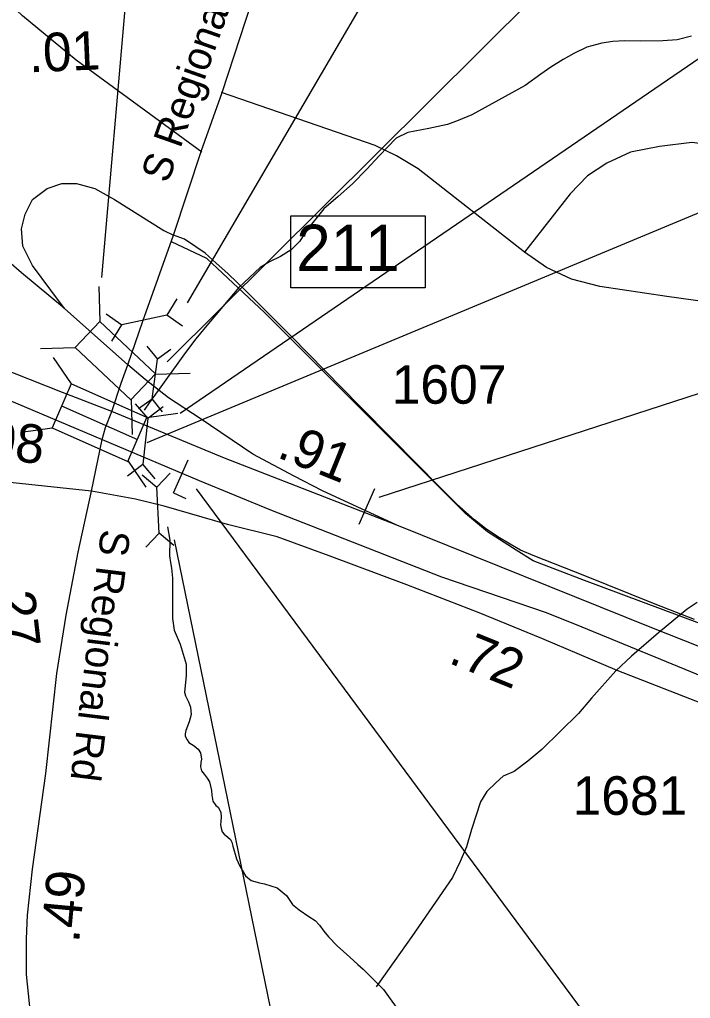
# Model space of a CAD drawing. Extents: x 1662474 to 1856135, y 779280 to 917889.
# Drawn here: x 1716796 to 1718970, y 847494 to 850667 of the extents above; entities that cross this region are included whole.
import ezdxf

# ---------------------------------------------------------------- set-up
doc = ezdxf.new("R2010")
doc.units = 0
for name, color, linetype in [('Exist Hydrographic Creek Single Shore', 7, 'Continuous'), ('Exist Hydrographic Misc Water Feature', 7, 'Continuous'), ('Exist Road Non-System Type 51', 7, 'Continuous'), ('Exist Road Primary Interstate Divided Center Attributed', 7, 'Continuous'), ('Exist Road Primary Interstate Interchange CELL', 7, 'Continuous'), ('Exist Road Primary Interstate Mileage Hundredths English Label', 7, 'Continuous'), ('Exist Road Primary Interstate Ramp 1 Lane Attributed', 7, 'Continuous'), ('Exist Road Primary Interstate Service Attributed', 7, 'Continuous'), ('Exist Road Primary Interstate Service Mileage Tenths English Label', 7, 'Continuous'), ('Exist Road Primary Interstate Structure Cantilever Sign CELL', 7, 'Continuous'), ('Exist Road Primary Interstate Structure Cantilever Sign Number Label', 7, 'Continuous'), ('Exist Road Primary Interstate Structure Culvert Number Label', 7, 'Continuous'), ('Exist Road Primary Interstate Structure Ovrhead Sign CELL', 7, 'Continuous'), ('Exist Road Primary Interstate Structure Standard Bridge CELL', 7, 'Continuous'), ('Exist Road Primary Interstate Structure Standard Bridge Number Label', 7, 'Continuous'), ('Exist Road Primary NC Mileage Hundredths English Label', 7, 'Continuous'), ('Exist Road Secondary Mileage Tenths English Label', 7, 'Continuous'), ('Exist Road Secondary Structure Culvert CELL', 7, 'Continuous'), ('Exist Road Secondary Structure Culvert Number Label', 7, 'Continuous'), ('Exist Road Secondary Structure Standard Bridge CELL', 7, 'Continuous'), ('Exist Road Secondary Type 51 Attributed', 7, 'Continuous'), ('Exist Road Secondary Type 51 Label', 7, 'Continuous'), ('Exist Road Secondary Type 51 Number Label', 7, 'Continuous')]:
    doc.layers.add(name, color=color, linetype=linetype)

msp = doc.modelspace()

# ---------------------------------------------------------------- linework, layer by layer
at = {"layer": 'Exist Hydrographic Creek Single Shore'}
msp.add_lwpolyline([(1717275, 849022.9), (1717283.1, 848979.6), (1717281.8, 848928.7), (1717285, 848907.2), (1717288.1, 848889.1), (1717291.8, 848856.2), (1717291.8, 848827.6), (1717291.8, 848725.6), (1717297.2, 848688), (1717316.5, 848642.1), (1717335.9, 848577.5), (1717336.1, 848539.4), (1717329.9, 848487.2), (1717333, 848475.4), (1717343, 848455.5), (1717350, 848437.9), (1717351.4, 848414.2), (1717345.6, 848390.6), (1717334.5, 848362.8), (1717331.9, 848351.8), (1717332.8, 848344.7), (1717338.5, 848332.6), (1717344.8, 848323.4), (1717362.1, 848312.9), (1717374.5, 848302.7), (1717381.8, 848290.4), (1717385.5, 848269.9), (1717383.4, 848258.6), (1717382.6, 848244.7), (1717385.8, 848232.4), (1717393.6, 848221.4), (1717404.1, 848208.2), (1717410.9, 848196.7), (1717414.1, 848182.5), (1717418.2, 848168.1), (1717418.8, 848153.6), (1717421.8, 848133.7), (1717431.9, 848119.8), (1717439.5, 848113.8), (1717448, 848098.2), (1717449.2, 848082), (1717448, 848067.3), (1717447.1, 848056.5), (1717448.8, 848045.8), (1717452.6, 848034.8), (1717458.8, 848026.4), (1717471, 848016.6), (1717479.8, 848009.3), (1717483.6, 848000.6), (1717486.5, 847987.5), (1717499.1, 847946.3), (1717510.1, 847922.7), (1717528.2, 847891.2), (1717546.9, 847877), (1717573.4, 847869.1), (1717589.9, 847866), (1717630.6, 847853.1), (1717661.1, 847828.4), (1717680.5, 847798.5), (1717702.5, 847781.2), (1717733.8, 847759.7), (1717753.5, 847746.6), (1717767.4, 847732.1), (1717782.4, 847712.7), (1717797.2, 847694.1), (1717825.6, 847665.2), (1717865.8, 847627.7), (1717892.5, 847604.3), (1717909.4, 847588.8), (1717933.5, 847564.9), (1717975.2, 847522.7), (1718037.8, 847435.8)], dxfattribs=at)
at = {"layer": 'Exist Hydrographic Misc Water Feature'}
for points in [[(1718973.4, 850613), (1718927.2, 850601.6), (1718881.2, 850598.4), (1718809, 850596.6), (1718756.8, 850597.7), (1718718.9, 850596), (1718682.6, 850590.2), (1718634.6, 850577.2), (1718592.4, 850557.5), (1718558.1, 850537.7), (1718517.5, 850512.3), (1718485.2, 850490), (1718434.9, 850453.2), (1718261.6, 850358.3), (1718217.3, 850339.5), (1718183.1, 850327.1), (1718122.8, 850314.3), (1718054.5, 850301), (1718016.4, 850282.9), (1717961.7, 850225.7), (1717921.2, 850182.2), (1717874.7, 850134.8), (1717828.1, 850093), (1717781.6, 850053.8), (1717724.7, 849981.9), (1717704.4, 849948.6), (1717676.1, 849920.5), (1717641.7, 849899.1), (1717605.6, 849881.8), (1717575.3, 849863.5), (1717506.3, 849798.4), (1717397.1, 849669.3), (1717366.6, 849632.2), (1717333.9, 849587.8), (1717244.6, 849464.8), (1717216.1, 849425.2), (1717199.3, 849400.9)], [(1718991.9, 848777.7), (1718959.6, 848756.2), (1718866.5, 848679.3), (1718779.6, 848603.9), (1718729, 848556.6), (1718650.1, 848467.8), (1718607.4, 848417.9), (1718488.1, 848301.3), (1718443.6, 848263.7), (1718399.2, 848230.1), (1718363, 848214.4), (1718340.8, 848194.4), (1718310.3, 848165.4), (1718290, 848131.4), (1718261.1, 848041.7), (1718244.4, 847985.4), (1718223.9, 847938.2), (1718199.3, 847886.2), (1718066.8, 847695.3), (1718012.3, 847617.6), (1717951.1, 847531.8)]]:
    msp.add_lwpolyline(points, dxfattribs=at)
at = {"layer": 'Exist Road Non-System Type 51'}
for points in [[(1717386.8, 850237), (1716979.4, 850535.5), (1716804.9, 850678.8), (1716703.4, 850775.4)], [(1718431.9, 849913.2), (1718088.1, 850182.8), (1718017.1, 850225.2), (1717948.4, 850258.6), (1717450.6, 850430.5)], [(1720449.4, 850355.9), (1720124.2, 849884.9), (1720053.4, 849800.4), (1720001.9, 849756.8), (1719922.4, 849702.2), (1719815.1, 849669.6), (1719723.5, 849661.5), (1719647.4, 849664.6), (1719327.1, 849712.4), (1719172.4, 849732.1), (1719025.6, 849751), (1718893.4, 849768.9), (1718676.8, 849802.2), (1718585.1, 849825.8), (1718503.9, 849863.6), (1718431.9, 849913.2)], [(1719057.6, 850257.5), (1718974.6, 850268), (1718870.5, 850255.2), (1718775.8, 850236.8), (1718699.6, 850201.4), (1718637.1, 850160.7), (1718579.9, 850102.2), (1718431.9, 849913.2)], [(1721917.6, 848290.6), (1721690.6, 848387.5), (1721570.6, 848418.7), (1721467.9, 848416.1), (1721370.6, 848401.7), (1721259.4, 848355.8), (1721168.1, 848318.7), (1720979.4, 848227.4), (1720816.6, 848173.4), (1720653.9, 848156), (1720499.6, 848167.5), (1720406.1, 848180.9), (1720331.1, 848213.2), (1718626.6, 848848.6), (1718461, 848912.2), (1718405.9, 848947.6), (1718312.2, 849006.1), (1718241.4, 849066.5), (1717589.1, 849717.7), (1717402.8, 849892.7), (1717287.6, 849946.8)]]:
    msp.add_lwpolyline(points, dxfattribs=at)
at = {"layer": 'Exist Road Primary Interstate Divided Center Attributed'}
for points in [[(1717094.6, 849396.1), (1716934.4, 849457.9), (1716622.4, 849581.6), (1716494.1, 849633.1)], [(1716525, 849531.9), (1716660.8, 849472.9), (1716782.6, 849425.1), (1717063.7, 849306.1)], [(1718019.1, 849028.7), (1717459.9, 849245.3), (1717094.6, 849396.1)], [(1717063.7, 849306.1), (1717377.5, 849173.1), (1717609.3, 849078), (1718163.7, 848861), (1718502.1, 848745.5), (1718617.9, 848698.3), (1718988.4, 848546.9), (1719287.2, 848425.4), (1719661.8, 848260.5), (1719869.8, 848179.3), (1720389.3, 847970.5), (1720929.8, 847761.4), (1721503.6, 847542.4)], [(1721544.7, 847622.2), (1721096.1, 847793.5), (1720409.6, 848068.1), (1719748, 848338), (1718845.4, 848695.5), (1718019.1, 849028.7)]]:
    msp.add_lwpolyline(points, dxfattribs=at)
at = {"layer": 'Exist Road Primary Interstate Interchange CELL'}
msp.add_lwpolyline([(1717675.2, 850030.4), (1718110.1, 850030.4), (1718110.1, 849797.2), (1717675.2, 849797.2)], close=True, dxfattribs=at)
at = {"layer": 'Exist Road Primary Interstate Ramp 1 Lane Attributed'}
for points in [[(1716941, 849730.7), (1716897.4, 849790.2), (1716837.9, 849869.5), (1716806.2, 849932.9), (1716802.3, 849988.5), (1716814.1, 850036), (1716837.9, 850083.6), (1716885.5, 850119.3), (1716933.1, 850135.2), (1716980.6, 850135.2), (1717040.1, 850119.3), (1717103.5, 850083.6), (1717263.5, 849983.2), (1717295, 849967.7)], [(1716941, 849730.7), (1716802.3, 849845.7), (1716719, 849917.1), (1716663.5, 849944.8), (1716564.4, 849964.7), (1716390, 849984.5)], [(1717147.1, 849548.2), (1716941, 849730.7)], [(1718019.1, 849028.7), (1717777.3, 849139.7), (1717686.2, 849187.3), (1717551.4, 849258.7), (1717381, 849373.7), (1717277.9, 849441.1), (1717202.6, 849500.6), (1717147.1, 849548.2)]]:
    msp.add_lwpolyline(points, dxfattribs=at)
at = {"layer": 'Exist Road Primary Interstate Service Attributed'}
msp.add_line((1717028.5, 849138), (1716595.7, 849183.9), dxfattribs=at)
msp.add_lwpolyline([(1720451.8, 847711.1), (1720461.7, 847746.8), (1720462.3, 847773.9), (1720454.9, 847800.9), (1720431.5, 847826.2), (1720304.2, 847884), (1720049.4, 848000.3), (1719699.1, 848167.5), (1719447.7, 848273), (1719277.8, 848343.2), (1719031.9, 848440.1), (1718733.1, 848557.2), (1718488.8, 848661.2), (1718285.2, 848743.6), (1718051.4, 848834.7), (1717799.5, 848928.7), (1717630.8, 848990.5), (1717469.5, 849030.6), (1717264.4, 849089.4), (1717171, 849113), (1717028.5, 849138)], dxfattribs=at)
at = {"layer": 'Exist Road Primary Interstate Structure Cantilever Sign CELL'}
for q in [(1717342.4, 849240.5), (1717334.6, 849114.6)]:
    msp.add_line((1717294.1, 849132.8), q, dxfattribs=at)
at = {"layer": 'Exist Road Primary Interstate Structure Cantilever Sign Number Label'}
msp.add_line((1717368.3, 849146.4), (1718677, 847377.9), dxfattribs=at)
at = {"layer": 'Exist Road Primary Interstate Structure Culvert Number Label'}
for p, q in [((1717273.8, 849557.1), (1719701.3, 851970)), ((1717209.7, 849296), (1721204.9, 850960.7))]:
    msp.add_line(p, q, dxfattribs=at)
at = {"layer": 'Exist Road Primary Interstate Structure Ovrhead Sign CELL'}
for p, q in [((1717961.2, 849118.9), (1720223.7, 849853.9)), ((1717896.5, 849031.7), (1717947.5, 849147.4))]:
    msp.add_line(p, q, dxfattribs=at)
at = {"layer": 'Exist Road Primary Interstate Structure Standard Bridge CELL'}
for p, q in [((1716904.9, 849571.3), (1716962.8, 849486.7)), ((1716931.9, 849415.2), (1717177.5, 849306.3)), ((1717208.2, 849377.3), (1717308.9, 849391.6)), ((1716800.3, 849329.5), (1716901, 849343.8)), ((1717147.2, 849236.1), (1717205.1, 849151.5))]:
    msp.add_line(p, q, dxfattribs=at)
msp.add_lwpolyline([(1716901, 849343.8), (1717146.6, 849234.8), (1717208.4, 849377.7), (1716962.8, 849486.7)], close=True, dxfattribs=at)
at = {"layer": 'Exist Road Primary Interstate Structure Standard Bridge Number Label'}
for p, q in [((1717061.8, 849830.6), (1717224.5, 851687.2)), ((1717316.3, 849391.2), (1720422.2, 851516.8))]:
    msp.add_line(p, q, dxfattribs=at)
at = {"layer": 'Exist Road Secondary Structure Culvert CELL'}
for p, q in [((1717305.5, 849761.6), (1717272.8, 849708.4)), ((1717075.9, 849713), (1717127.3, 849677.5)), ((1717272.8, 849708.4), (1717127.3, 849677.5)), ((1717324.3, 849672.9), (1717272.8, 849708.4)), ((1717094.7, 849624.3), (1717127.3, 849677.5)), ((1717208.4, 849608), (1717242.4, 849565.9)), ((1717286.3, 849597.6), (1717242.4, 849565.9)), ((1717225.4, 849438.1), (1717242.4, 849565.9)), ((1717181.5, 849406.4), (1717225.4, 849438.1)), ((1717259.5, 849396), (1717225.4, 849438.1)), ((1717170.6, 849421.8), (1717211, 849374.2)), ((1717260.8, 849412), (1717211, 849374.2)), ((1717211, 849374.2), (1717194.9, 849226.3)), ((1717145.1, 849188.5), (1717194.9, 849226.3)), ((1717235.3, 849178.7), (1717194.9, 849226.3)), ((1717193.4, 849191.8), (1717240.9, 849151.2)), ((1717284, 849196.4), (1717240.9, 849151.2)), ((1717248.4, 849002.6), (1717240.9, 849151.2)), ((1717205.3, 848957.4), (1717248.4, 849002.6)), ((1717295.9, 848962.1), (1717248.4, 849002.6))]:
    msp.add_line(p, q, dxfattribs=at)
at = {"layer": 'Exist Road Secondary Structure Culvert Number Label'}
for p, q in [((1717340.4, 849748.8), (1719083.4, 852732)), ((1717296.3, 848980.6), (1717722, 846906.3))]:
    msp.add_line(p, q, dxfattribs=at)
at = {"layer": 'Exist Road Secondary Structure Standard Bridge CELL'}
for p, q in [((1717052.5, 849801.7), (1717055.7, 849688.6)), ((1716863.1, 849601.2), (1716976.2, 849604.4)), ((1717235.6, 849518), (1717348.7, 849521.2)), ((1717157.8, 849435.7), (1717161.1, 849322.6))]:
    msp.add_line(p, q, dxfattribs=at)
msp.add_lwpolyline([(1717055.7, 849688.6), (1717235.9, 849518.4), (1717156.4, 849434.2), (1716976.2, 849604.4)], close=True, dxfattribs=at)
at = {"layer": 'Exist Road Secondary Type 51 Attributed'}
for points in [[(1717295, 849967.7), (1717385.2, 850242.1), (1717452.7, 850430.4), (1717568, 850784.5), (1717705.9, 851166.8), (1717884, 851702.7), (1718010.5, 852086.8), (1718083.5, 852339.7), (1718122.4, 852597.4), (1718151.8, 853037.1), (1718171.3, 853692.1), (1718171.7, 853705.9)], [(1717147.1, 849548.2), (1717195.5, 849689.2), (1717295, 849967.7)], [(1718983.1, 848722.7), (1718855.5, 848772.5), (1718622.8, 848866.3), (1718465.6, 848927.6), (1718419.8, 848947.6), (1718385.5, 848967.1), (1718346, 848990.6), (1718306.2, 849017.5), (1718270.2, 849045.5), (1718211.8, 849097.6), (1718156.8, 849152.6), (1718004.8, 849306.5), (1717896.4, 849416.4), (1717676.8, 849639.7), (1717530.6, 849786.2), (1717471.1, 849844.1), (1717433, 849877.8), (1717396.9, 849909.3), (1717367.2, 849929.9), (1717330.5, 849955.1), (1717295, 849967.7)], [(1717094.6, 849396.1), (1717124.7, 849488.2), (1717147.1, 849548.2)], [(1717063.7, 849306.1), (1717074.3, 849344.4), (1717094.6, 849396.1)], [(1717028.5, 849138), (1717063.7, 849306.1)], [(1716706.9, 846938.4), (1716777.8, 846937.4), (1716817.4, 846945.6), (1716842.6, 846961.1), (1716862.7, 846988.8), (1716874.5, 847011.4), (1716876.5, 847047.4), (1716872.4, 847113.2), (1716827.9, 847477.4), (1716817.8, 847572.3), (1716817.8, 847687.3), (1716821.8, 847764.1), (1716837.3, 847912.8), (1716881.3, 848223.8), (1716916, 848547), (1716947, 848737), (1716985.4, 848940.3), (1717028.5, 849138)]]:
    msp.add_lwpolyline(points, dxfattribs=at)

# ---------------------------------------------------------------- texts
at = {"layer": 'Exist Road Primary Interstate Interchange CELL'}
msp.add_text('211', height=150, dxfattribs=at).set_placement((1717692.7, 849852.1))
at = {"layer": 'Exist Road Primary Interstate Mileage Hundredths English Label'}
msp.add_text('.91', height=125, rotation=338.0399, dxfattribs=at).set_placement((1717626, 849249.9))
at = {"layer": 'Exist Road Primary Interstate Service Mileage Tenths English Label'}
for s, rotation, p in [('.08', 352.8552, (1716638.2, 849254.1)), ('.72', 337.9508, (1718182.3, 848583))]:
    msp.add_text(s, height=125, rotation=rotation, dxfattribs=at).set_placement(p)
at = {"layer": 'Exist Road Primary NC Mileage Hundredths English Label'}
for s, rotation, p in [('.01', 2.4924, (1716827.5, 850495.7)), ('.27', 276.7065, (1716714, 848855.5))]:
    msp.add_text(s, height=125, rotation=rotation, dxfattribs=at).set_placement(p)
at = {"layer": 'Exist Road Secondary Mileage Tenths English Label'}
msp.add_text('.49', height=125, rotation=84.6402, dxfattribs=at).set_placement((1716988.2, 847672.4))
at = {"layer": 'Exist Road Secondary Type 51 Label'}
for rotation, p in [(70.5911, (1717276.8, 850133.4)), (262.9944, (1717060.6, 849017.5))]:
    msp.add_text('S Regional Rd', height=95, rotation=rotation, dxfattribs=at).set_placement(p)
at = {"layer": 'Exist Road Secondary Type 51 Number Label'}
for s, p in [('1607', (1718002, 849421.8)), ('1681', (1718588.4, 848089.4))]:
    msp.add_text(s, height=125, dxfattribs=at).set_placement(p)

doc.saveas('drawing.dxf')
